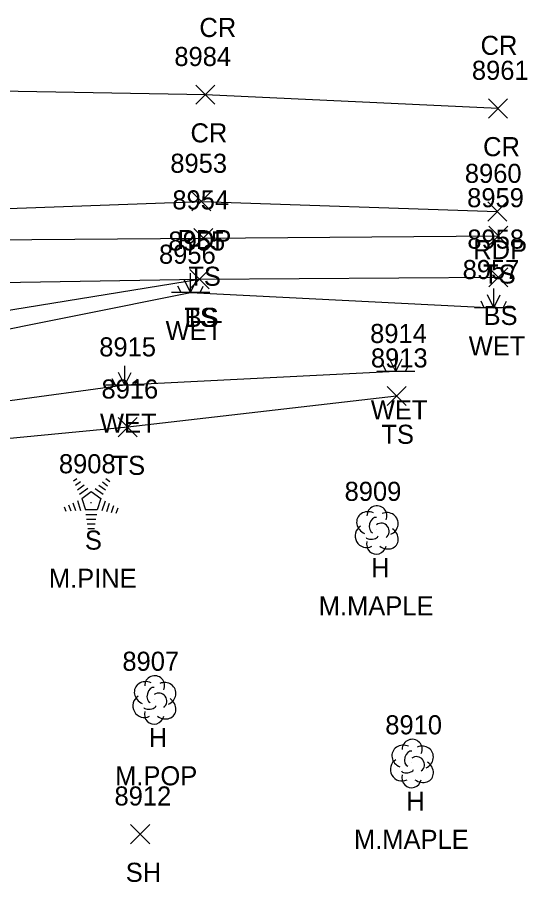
# Model space of a CAD drawing. Extents: x 1462089 to 1464015, y 730534 to 736144.
# Drawn here: x 1463320 to 1463373.5, y 734884.2 to 734976.6 of the extents above; entities that cross this region are included whole.
import ezdxf

# ---------------------------------------------------------------- set-up
doc = ezdxf.new("R2010")
doc.units = 0
for name, color, linetype in [('L_A', 7, 'Continuous'), ('L_C', 7, 'Continuous'), ('L_I', 7, 'Continuous'), ('L_TIC', 7, 'Continuous'), ('LELB', 7, 'Continuous'), ('LTC', 7, 'Continuous'), ('LTD', 7, 'Continuous'), ('LWET', 7, 'Continuous'), ('P_A', 7, 'Continuous'), ('P_I', 7, 'Continuous'), ('P_TIC', 7, 'Continuous'), ('PET', 7, 'Continuous'), ('PRC', 7, 'Continuous')]:
    doc.layers.add(name, color=color, linetype=linetype)

msp = doc.modelspace()

# ---------------------------------------------------------------- linework, layer by layer
at = {"layer": 'L_TIC'}
for points in [[(1463369.453, 734952.761), (1463371.453, 734954.761)], [(1463371.453, 734952.761), (1463369.453, 734954.761)], [(1463338.528, 734952.531), (1463340.528, 734954.531)], [(1463340.528, 734952.531), (1463338.528, 734954.531)], [(1463338.117, 734948.223), (1463340.117, 734950.223)], [(1463340.117, 734948.223), (1463338.117, 734950.223)], [(1463338.117, 734948.223), (1463340.117, 734950.223)], [(1463340.117, 734948.223), (1463338.117, 734950.223)], [(1463369.465, 734948.424), (1463371.465, 734950.424)], [(1463371.465, 734948.424), (1463369.465, 734950.424)], [(1463358.784, 734935.972), (1463360.784, 734937.972)], [(1463360.784, 734935.972), (1463358.784, 734937.972)], [(1463330.585, 734932.717), (1463332.585, 734934.717)], [(1463332.585, 734932.717), (1463330.585, 734934.717)], [(1463331.891, 734890.075), (1463333.891, 734892.075)], [(1463333.891, 734890.075), (1463331.891, 734892.075)]]:
    msp.add_lwpolyline(points, dxfattribs=at)
at = {"layer": 'LELB'}
for points in [[(1463264.438, 734721.407), (1463263.507, 734771.236), (1463263.833, 734824.888), (1463270.027, 734860.541), (1463262.385, 734902.806), (1463264.021, 734923.95), (1463268.338, 734936.371), (1463279.758, 734947.428), (1463298.971, 734953.221), (1463339.528, 734953.531), (1463370.453, 734953.761)], [(1463274.437, 734722.017), (1463275.239, 734770.638), (1463277.634, 734823.964), (1463279.43, 734861.116), (1463274.832, 734901.825), (1463277.169, 734918.054), (1463285.305, 734936.334), (1463288.412, 734942.494), (1463301.533, 734948.593), (1463339.117, 734949.223), (1463370.465, 734949.424)], [(1463341.575, 734817.643), (1463321.491, 734824.397), (1463302.22, 734837.233), (1463300.766, 734858.163), (1463300.153, 734867.868), (1463295.137, 734901.213), (1463293.334, 734931.57), (1463290.045, 734935.223), (1463293.007, 734940.973), (1463302.727, 734943.315), (1463339.117, 734949.223)], [(1463359.784, 734936.972), (1463331.585, 734933.717), (1463305.73, 734931.253), (1463293.334, 734931.57)]]:
    msp.add_lwpolyline(points, dxfattribs=at)
at = {"layer": 'LTC'}
for p, q in [((1463325.904, 734928.092), (1463326.259, 734928.35)), ((1463326.114, 734927.627), (1463326.643, 734928.011)), ((1463328.931, 734927.984), (1463329.481, 734927.585)), ((1463329.302, 734928.333), (1463329.721, 734928.028)), ((1463326.323, 734927.161), (1463327.027, 734927.672)), ((1463326.533, 734926.695), (1463327.411, 734927.333)), ((1463326.757, 734926.24), (1463327.769, 734926.975)), ((1463327.769, 734926.975), (1463328.766, 734926.25)), ((1463328.189, 734927.288), (1463328.999, 734926.699)), ((1463328.56, 734927.636), (1463329.239, 734927.142)), ((1463326.303, 734926.021), (1463326.634, 734925.002)), ((1463326.757, 734926.24), (1463327.144, 734925.047)), ((1463328.766, 734926.25), (1463328.375, 734925.047)), ((1463329.204, 734925.979), (1463328.866, 734924.939)), ((1463324.936, 734925.371), (1463325.089, 734924.903)), ((1463325.392, 734925.588), (1463325.604, 734924.936)), ((1463325.847, 734925.805), (1463326.119, 734924.969)), ((1463328.375, 734925.047), (1463327.144, 734925.047)), ((1463329.648, 734925.728), (1463329.361, 734924.844)), ((1463330.093, 734925.478), (1463329.856, 734924.749)), ((1463330.537, 734925.228), (1463330.35, 734924.654)), ((1463328.336, 734924.547), (1463327.192, 734924.547)), ((1463328.253, 734924.047), (1463327.264, 734924.047)), ((1463328.169, 734923.547), (1463327.337, 734923.547)), ((1463328.085, 734923.047), (1463327.41, 734923.047))]:
    msp.add_line(p, q, dxfattribs=at)
at = {"layer": 'LTD'}
for p, q in [((1463357.681, 734922.995), (1463357.681, 734922.995)), ((1463357.681, 734922.995), (1463357.681, 734922.995)), ((1463334.364, 734905.189), (1463334.364, 734905.189)), ((1463334.364, 734905.189), (1463334.364, 734905.189)), ((1463361.377, 734898.531), (1463361.377, 734898.531)), ((1463361.377, 734898.531), (1463361.377, 734898.531))]:
    msp.add_line(p, q, dxfattribs=at)
for centre in [(1463357.727, 734924.429), (1463334.411, 734906.623), (1463361.424, 734899.965)]:
    msp.add_arc(centre, 1.047, 335.52715, 180.95627, dxfattribs=at)
for centre, major_axis, ratio, start_param, end_param in [((1463356.889, 734923.662), (1.21, -0.512), 0.895232, 1.570796, 4.712389), ((1463357.472, 734923.454), (-0.208, -0.792), 0.645439, 3.141593, 6.283185), ((1463358.722, 734923.579), (-1.141, -0.483), 0.949671, 1.570796, 4.712389), ((1463356.597, 734922.287), (0.584, -1.042), 0.959034, 3.141593, 6.283185), ((1463358.181, 734922.829), (-0.5, 0.667), 0.989748, 3.141593, 6.283185), ((1463357.222, 734922.245), (-0.625, -0.083), 0.423636, 0, 3.141593), ((1463358.681, 734922.162), (-1.09, 0.792), 0.841452, 1.570796, 4.712389), ((1463357.681, 734921.495), (0.265, 1.061), 0.942809, 1.570796, 4.712389), ((1463333.572, 734905.856), (1.21, -0.512), 0.895232, 1.570796, 4.712389), ((1463335.406, 734905.773), (-1.141, -0.483), 0.949671, 1.570796, 4.712389), ((1463334.156, 734905.647), (-0.208, -0.792), 0.645439, 3.141593, 6.283185), ((1463334.864, 734905.023), (-0.5, 0.667), 0.989748, 3.141593, 6.283185), ((1463333.281, 734904.481), (0.584, -1.042), 0.959034, 3.141593, 6.283185), ((1463335.364, 734904.356), (-1.09, 0.792), 0.841452, 1.570796, 4.712389), ((1463334.364, 734903.689), (0.265, 1.061), 0.942809, 1.570796, 4.712389), ((1463333.906, 734904.439), (-0.625, -0.083), 0.423636, 0, 3.141593), ((1463360.585, 734899.197), (1.21, -0.512), 0.895232, 1.570796, 4.712389), ((1463362.418, 734899.114), (-1.141, -0.483), 0.949671, 1.570796, 4.712389), ((1463361.168, 734898.989), (-0.208, -0.792), 0.645439, 3.141593, 6.283185), ((1463361.877, 734898.364), (-0.5, 0.667), 0.989748, 3.141593, 6.283185), ((1463360.294, 734897.822), (0.584, -1.042), 0.959034, 3.141593, 6.283185), ((1463362.377, 734897.697), (-1.09, 0.792), 0.841452, 1.570796, 4.712389), ((1463360.919, 734897.78), (-0.625, -0.083), 0.423636, 0, 3.141593), ((1463361.377, 734897.031), (0.265, 1.061), 0.942809, 1.570796, 4.712389)]:
    msp.add_ellipse(centre, major_axis=major_axis, ratio=ratio, start_param=start_param, end_param=end_param, dxfattribs=at)
at = {"layer": 'LWET'}
for p, q in [((1463338.181, 734947.84), (1463337.515, 734949.174)), ((1463338.181, 734947.84), (1463338.181, 734949.84)), ((1463338.181, 734947.84), (1463338.848, 734949.174)), ((1463337.181, 734947.84), (1463336.848, 734948.507)), ((1463339.181, 734947.84), (1463339.515, 734948.507)), ((1463369.972, 734946.235), (1463369.972, 734948.235)), ((1463340.181, 734947.84), (1463336.181, 734947.84)), ((1463369.972, 734946.235), (1463369.305, 734947.568)), ((1463369.972, 734946.235), (1463370.639, 734947.568)), ((1463368.972, 734946.235), (1463368.639, 734946.902)), ((1463370.972, 734946.235), (1463371.305, 734946.902)), ((1463371.972, 734946.235), (1463367.972, 734946.235)), ((1463359.703, 734939.534), (1463359.037, 734940.867)), ((1463359.703, 734939.534), (1463359.703, 734941.534)), ((1463359.703, 734939.534), (1463360.37, 734940.867)), ((1463331.295, 734938.128), (1463331.295, 734940.128)), ((1463358.703, 734939.534), (1463358.37, 734940.2)), ((1463360.703, 734939.534), (1463361.037, 734940.2)), ((1463331.295, 734938.128), (1463330.628, 734939.461)), ((1463331.295, 734938.128), (1463331.962, 734939.461)), ((1463361.703, 734939.534), (1463357.703, 734939.534)), ((1463333.295, 734938.128), (1463329.295, 734938.128)), ((1463330.295, 734938.128), (1463329.962, 734938.795)), ((1463332.295, 734938.128), (1463332.628, 734938.795))]:
    msp.add_line(p, q, dxfattribs=at)
msp.add_lwpolyline([(1463359.703, 734939.534), (1463331.295, 734938.128), (1463305.577, 734934.638), (1463293.47, 734933.987), (1463291.38, 734935.016), (1463291.266, 734936.156), (1463293.653, 734940.839), (1463302.401, 734940.682), (1463338.181, 734947.84), (1463369.972, 734946.235)], dxfattribs=at)
at = {"layer": 'P_TIC'}
for points in [[(1463338.737, 734967.555), (1463340.737, 734969.555)], [(1463340.737, 734967.555), (1463338.737, 734969.555)], [(1463369.424, 734966.11), (1463371.424, 734968.11)], [(1463371.424, 734966.11), (1463369.424, 734968.11)], [(1463338.315, 734956.368), (1463340.315, 734958.368)], [(1463340.315, 734956.368), (1463338.315, 734958.368)], [(1463369.338, 734955.311), (1463371.338, 734957.311)], [(1463371.338, 734955.311), (1463369.338, 734957.311)]]:
    msp.add_lwpolyline(points, dxfattribs=at)
at = {"layer": 'PET'}
msp.add_lwpolyline([(1463257.855, 734929.751), (1463261.821, 734936.51), (1463276.556, 734951.663), (1463291.574, 734955.193), (1463297.764, 734955.867), (1463339.315, 734957.368), (1463370.338, 734956.311)], dxfattribs=at)
at = {"layer": 'PRC'}
msp.add_lwpolyline([(1463370.424, 734967.11), (1463339.737, 734968.555), (1463306.329, 734969.142), (1463269.026, 734970.49), (1463257.64, 734971.099)], dxfattribs=at)

# ---------------------------------------------------------------- texts
at = {"layer": 'L_A'}
for s, p in [('TS', (1463337.938, 734948.531)), ('TS', (1463368.862, 734948.761)), ('BS', (1463368.906, 734944.424)), ('TS', (1463337.527, 734944.223)), ('BS', (1463337.558, 734944.223)), ('WET', (1463335.559, 734942.84)), ('WET', (1463367.35, 734941.235)), ('WET', (1463357.081, 734934.534)), ('WET', (1463328.673, 734933.128)), ('TS', (1463358.194, 734931.972)), ('TS', (1463329.994, 734928.717)), ('S', (1463327.095, 734920.884)), ('H', (1463357.114, 734917.995)), ('H', (1463333.797, 734900.189)), ('H', (1463360.81, 734893.531)), ('SH', (1463331.379, 734886.075))]:
    msp.add_text(s, height=2, dxfattribs=at).set_placement(p)
at = {"layer": 'L_C'}
for s, p in [('M.PINE', (1463323.315, 734916.884)), ('M.MAPLE', (1463351.618, 734913.995)), ('M.POP', (1463330.262, 734896.189)), ('M.MAPLE', (1463355.314, 734889.531))]:
    msp.add_text(s, height=2, dxfattribs=at).set_placement(p)
at = {"layer": 'L_I'}
for s, p in [('8954', (1463336.269, 734956.531)), ('8959', (1463367.185, 734956.761)), ('8955', (1463335.858, 734952.223)), ('8955', (1463335.858, 734952.223)), ('8958', (1463367.205, 734952.424)), ('8956', (1463334.866, 734950.84)), ('8957', (1463366.712, 734949.235)), ('8914', (1463357.01, 734942.534)), ('8915', (1463328.602, 734941.128)), ('8913', (1463357.092, 734939.972)), ('8916', (1463328.837, 734936.717)), ('8908', (1463324.37, 734928.884)), ('8909', (1463354.334, 734925.995)), ('8907', (1463331.026, 734908.189)), ('8910', (1463358.598, 734901.531)), ('8912', (1463330.198, 734894.075))]:
    msp.add_text(s, height=2, dxfattribs=at).set_placement(p)
at = {"layer": 'LTC'}
msp.add_text('.', height=1.037, rotation=270, dxfattribs=at).set_placement((1463327.651, 734925.988))
at = {"layer": 'P_A'}
for s, p in [('CR', (1463339.102, 734974.597)), ('CR', (1463368.595, 734972.727)), ('CR', (1463338.17, 734963.555)), ('CR', (1463368.857, 734962.11)), ('RDP', (1463336.803, 734952.368)), ('RDP', (1463367.826, 734951.311))]:
    msp.add_text(s, height=2, dxfattribs=at).set_placement(p)
at = {"layer": 'P_I'}
for s, p in [('8984', (1463336.478, 734971.555)), ('8961', (1463367.683, 734970.11)), ('8953', (1463336.055, 734960.368)), ('8960', (1463366.944, 734959.311))]:
    msp.add_text(s, height=2, dxfattribs=at).set_placement(p)

doc.saveas('drawing.dxf')
